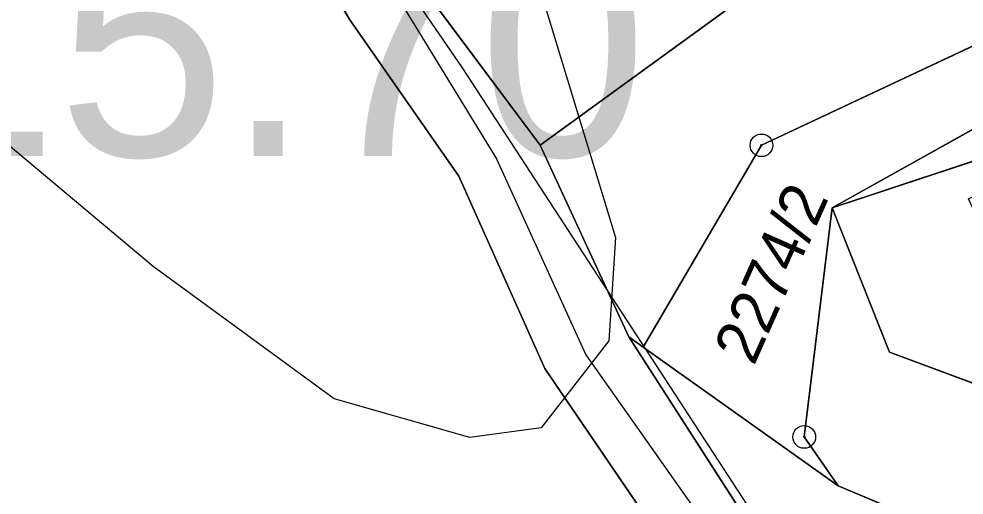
# Model space of a CAD drawing. Extents: x -706130 to -698555, y -971544 to -967260.
# Drawn here: x -703533.1 to -703491.39, y -970502.76 to -970481.71 of the extents above; entities that cross this region are included whole.
import ezdxf

# ---------------------------------------------------------------- set-up
doc = ezdxf.new("R2010")
doc.units = 0
for name, color, linetype in [('Docházková izochrona - VLAK N', 7, 'Continuous'), ('Hranice intravilán', 7, 'Continuous'), ('KN_Budovy', 7, 'Continuous'), ('KN_Hranice_parcel', 7, 'Continuous'), ('KN_Parcelni cisla', 7, 'Continuous'), ('KN_Polygon parcely', 7, 'Continuous'), ('KN_POZEMKY_13_ZASTAVENA PLOCHA', 7, 'Continuous'), ('KN_POZEMKY_14_OSTATNI PLOCHA', 7, 'Continuous'), ('KN_POZEMKY_5_ZAHRADA', 7, 'Continuous'), ('KN_POZEMKY_7_TTP', 7, 'Continuous'), ('KN_VYUZITI_17_ostatni plocha_ostatni komunikace', 7, 'Continuous'), ('KN_VYUZITI_26_ostatni plocha_jina plocha', 7, 'Continuous'), ('KN_Značky bodu BP', 7, 'Continuous'), ('Komunikace mistni obsluzne - osy S', 7, 'Continuous'), ('Plochy N_P ŠRAFY', 7, 'Continuous'), ('Plochy smíšené obytné venkovské N', 7, 'Continuous'), ('Plochy smíšené obytné venkovské S', 7, 'Continuous'), ('Plochy verejnych prostranstvi - komunikace ostatni S', 7, 'Continuous'), ('Plochy zmen_ zastavitelne plochy', 7, 'Continuous'), ('Plochy zmen_ zastavitelne plochy_ZAKL', 7, 'Continuous'), ('Regulační bloky zastavitelné N', 7, 'Continuous'), ('Regulační bloky zastavěné S', 7, 'Continuous'), ('Regulační kódy zastavitelne a přestavby N', 7, 'Continuous'), ('Trasy turistické N', 7, 'Continuous'), ('Vodovodní řady - rozváděcí S', 7, 'Continuous'), ('VÝŠKOPIS_vrstevnice hlavní', 7, 'Continuous'), ('Zastavene uzemi N', 7, 'Continuous'), ('Zastavene uzemi plochy N', 7, 'Continuous'), ('Zábory hodnocené - plochy', 7, 'Continuous')]:
    doc.layers.add(name, color=color, linetype=linetype)

msp = doc.modelspace()

# ---------------------------------------------------------------- linework, layer by layer
at = {"layer": 'Docházková izochrona - VLAK N'}
msp.add_circle((-704165.451, -969778.767), 800, dxfattribs=at)
at = {"layer": 'Hranice intravilán'}
msp.add_lwpolyline([(-703671.68, -970421.04), (-703635.34, -970415.7), (-703598.92, -970415.38), (-703584.57, -970401.94), (-703581.752, -970399.103), (-703575.44, -970405.35), (-703572.42, -970408.81), (-703561.53, -970421.29), (-703561.53, -970421.29), (-703545.45, -970434.87), (-703539.12, -970446.53), (-703530.1, -970456.69), (-703525.04, -970463.09), (-703515.47, -970480.09), (-703510.1, -970487.3), (-703506.19, -970495.76), (-703497.27, -970509.64), (-703493.77, -970514.19), (-703498.59, -970513.76), (-703513.76, -970513.44), (-703532.31, -970511.19), (-703515.55, -970543.43), (-703529.12, -970544), (-703506.01, -970582.94)], dxfattribs=at)
at = {"layer": 'KN_Budovy'}
msp.add_lwpolyline([(-703515.47, -970480.09), (-703510.1, -970487.3), (-703497.59, -970478.19), (-703502.87, -970470.9), (-703503.16, -970471.11)], close=True, dxfattribs=at)
at = {"layer": 'KN_Hranice_parcel'}
for p, q in [((-703478.98, -970479.85), (-703497.21, -970490.07)), ((-703510.1, -970487.3), (-703515.47, -970480.09)), ((-703486.25, -970486.43), (-703497.21, -970490.07)), ((-703506.19, -970495.76), (-703510.1, -970487.3)), ((-703505.55, -970496.22), (-703506.19, -970495.76)), ((-703506.19, -970495.76), (-703497.27, -970509.64)), ((-703496.94, -970502.35), (-703505.55, -970496.22))]:
    msp.add_line(p, q, dxfattribs=at)
for points in [[(-703501.72, -970509.16), (-703509.89, -970497.16), (-703513.69, -970488.66), (-703518.5, -970481.76), (-703528.15, -970465.22), (-703542.22, -970449.4), (-703548.45, -970436.56), (-703556.14, -970431.12)], [(-703502.87, -970470.9), (-703497.59, -970478.19), (-703510.1, -970487.3)], [(-703505.55, -970496.22), (-703500.33, -970487.3), (-703481.22, -970478.3)], [(-703497.21, -970490.07), (-703498.44, -970500.19), (-703496.94, -970502.35)], [(-703497.21, -970490.07), (-703494.68, -970496.44), (-703485.86, -970499.73), (-703472.18, -970500.18)], [(-703477.81, -970512.87), (-703491.58, -970504.61), (-703496.94, -970502.35)]]:
    msp.add_lwpolyline(points, dxfattribs=at)
at = {"layer": 'KN_Polygon parcely'}
for points in [[(-703416.95, -970645.24), (-703428.02, -970606.74), (-703428.84, -970604.59), (-703432.78, -970597.04), (-703442.73, -970579.48), (-703443.67, -970577.78), (-703453.97, -970560.23), (-703462.43, -970547.72), (-703470.1, -970537.81), (-703493.77, -970514.19), (-703497.27, -970509.64), (-703506.19, -970495.76), (-703510.1, -970487.3), (-703515.47, -970480.09), (-703525.04, -970463.09), (-703530.1, -970456.69), (-703539.12, -970446.53), (-703545.12, -970435.39), (-703545.45, -970434.87), (-703561.53, -970421.29), (-703572.42, -970408.81), (-703575.44, -970405.35), (-703593.78, -970387.2)], [(-703596.35, -970390.14), (-703584.57, -970401.94), (-703581.81, -970404.7), (-703561.99, -970426.7), (-703559.69, -970428.44), (-703556.14, -970431.12), (-703548.45, -970436.56), (-703542.22, -970449.4), (-703528.15, -970465.22), (-703518.5, -970481.76), (-703513.69, -970488.66), (-703509.89, -970497.16), (-703501.72, -970509.16), (-703498.59, -970513.76), (-703495.19, -970518.75), (-703473.58, -970540.46), (-703466.01, -970550.3), (-703457.52, -970562.14), (-703435.9, -970600.45), (-703433.43, -970606.34), (-703419.9, -970645.98)]]:
    msp.add_lwpolyline(points, dxfattribs=at)
for points in [[(-703563.5, -970439.38), (-703571.35, -970445.49), (-703589.39, -970444.8), (-703601.59, -970446.31), (-703562.08, -970505.76), (-703545.23, -970505.86), (-703515.39, -970509.14), (-703501.72, -970509.16), (-703509.89, -970497.16), (-703513.69, -970488.66), (-703518.5, -970481.76), (-703528.15, -970465.22), (-703542.22, -970449.4), (-703548.45, -970436.56), (-703556.14, -970431.12)], [(-703510.1, -970487.3), (-703506.19, -970495.76), (-703505.55, -970496.22), (-703500.33, -970487.3), (-703481.22, -970478.3), (-703489.16, -970472.79), (-703494.79, -970465.01), (-703502.87, -970470.9), (-703497.59, -970478.19)], [(-703503.16, -970471.11), (-703515.47, -970480.09), (-703510.1, -970487.3), (-703497.59, -970478.19), (-703502.87, -970470.9)], [(-703496.94, -970502.35), (-703498.44, -970500.19), (-703497.21, -970490.07), (-703478.98, -970479.85), (-703481.22, -970478.3), (-703500.33, -970487.3), (-703505.55, -970496.22)], [(-703478.98, -970479.85), (-703497.21, -970490.07), (-703486.25, -970486.43), (-703479.9, -970483.47), (-703479.56, -970484.21), (-703477.73, -970483.6)], [(-703485.86, -970499.73), (-703472.18, -970500.18), (-703477.73, -970483.6), (-703479.56, -970484.21), (-703477.01, -970489.68), (-703476.51, -970493.02), (-703474.54, -970497.23), (-703478.39, -970499.03), (-703481.69, -970491.94), (-703488.66, -970495.11), (-703491.19, -970489.67), (-703485.89, -970487.2), (-703486.25, -970486.43), (-703497.21, -970490.07), (-703494.68, -970496.44)], [(-703467.36, -970514.61), (-703472.18, -970500.18), (-703485.86, -970499.73), (-703494.68, -970496.44), (-703497.21, -970490.07), (-703498.44, -970500.19), (-703496.94, -970502.35), (-703491.58, -970504.61), (-703477.81, -970512.87)], [(-703506.19, -970495.76), (-703497.27, -970509.64), (-703486.67, -970511.37), (-703477.81, -970512.87), (-703491.58, -970504.61), (-703496.94, -970502.35), (-703505.55, -970496.22)]]:
    msp.add_lwpolyline(points, close=True, dxfattribs=at)
at = {"layer": 'KN_POZEMKY_13_ZASTAVENA PLOCHA'}
for p, q in [((-703497.59, -970478.19), (-703510.1, -970487.3)), ((-703510.1, -970487.3), (-703515.47, -970480.09))]:
    msp.add_line(p, q, dxfattribs=at)
at = {"layer": 'KN_POZEMKY_14_OSTATNI PLOCHA'}
for p, q in [((-703518.5, -970481.76), (-703528.15, -970465.22)), ((-703510.1, -970487.3), (-703497.59, -970478.19)), ((-703481.22, -970478.3), (-703500.33, -970487.3)), ((-703500.33, -970487.3), (-703481.22, -970478.3)), ((-703478.98, -970479.85), (-703497.21, -970490.07)), ((-703515.47, -970480.09), (-703510.1, -970487.3)), ((-703513.69, -970488.66), (-703518.5, -970481.76)), ((-703506.19, -970495.76), (-703510.1, -970487.3)), ((-703510.1, -970487.3), (-703506.19, -970495.76)), ((-703500.33, -970487.3), (-703505.55, -970496.22)), ((-703505.55, -970496.22), (-703500.33, -970487.3)), ((-703509.89, -970497.16), (-703513.69, -970488.66)), ((-703497.21, -970490.07), (-703498.44, -970500.19)), ((-703505.55, -970496.22), (-703506.19, -970495.76)), ((-703506.19, -970495.76), (-703497.27, -970509.64)), ((-703496.94, -970502.35), (-703505.55, -970496.22)), ((-703501.72, -970509.16), (-703509.89, -970497.16)), ((-703498.44, -970500.19), (-703496.94, -970502.35))]:
    msp.add_line(p, q, dxfattribs=at)
at = {"layer": 'KN_POZEMKY_5_ZAHRADA'}
for p, q in [((-703528.15, -970465.22), (-703518.5, -970481.76)), ((-703518.5, -970481.76), (-703513.69, -970488.66)), ((-703513.69, -970488.66), (-703509.89, -970497.16)), ((-703498.44, -970500.19), (-703497.21, -970490.07)), ((-703497.21, -970490.07), (-703494.68, -970496.44)), ((-703494.68, -970496.44), (-703485.86, -970499.73)), ((-703509.89, -970497.16), (-703501.72, -970509.16)), ((-703496.94, -970502.35), (-703498.44, -970500.19)), ((-703491.58, -970504.61), (-703496.94, -970502.35))]:
    msp.add_line(p, q, dxfattribs=at)
at = {"layer": 'KN_POZEMKY_7_TTP'}
for p, q in [((-703497.21, -970490.07), (-703478.98, -970479.85)), ((-703497.21, -970490.07), (-703486.25, -970486.43)), ((-703486.25, -970486.43), (-703497.21, -970490.07)), ((-703494.68, -970496.44), (-703497.21, -970490.07)), ((-703497.27, -970509.64), (-703506.19, -970495.76)), ((-703506.19, -970495.76), (-703505.55, -970496.22)), ((-703505.55, -970496.22), (-703496.94, -970502.35)), ((-703485.86, -970499.73), (-703494.68, -970496.44)), ((-703496.94, -970502.35), (-703491.58, -970504.61))]:
    msp.add_line(p, q, dxfattribs=at)
at = {"layer": 'KN_VYUZITI_17_ostatni plocha_ostatni komunikace'}
for p, q in [((-703518.5, -970481.76), (-703528.15, -970465.22)), ((-703515.47, -970480.09), (-703510.1, -970487.3)), ((-703513.69, -970488.66), (-703518.5, -970481.76)), ((-703510.1, -970487.3), (-703506.19, -970495.76)), ((-703509.89, -970497.16), (-703513.69, -970488.66)), ((-703506.19, -970495.76), (-703497.27, -970509.64)), ((-703501.72, -970509.16), (-703509.89, -970497.16))]:
    msp.add_line(p, q, dxfattribs=at)
at = {"layer": 'KN_VYUZITI_26_ostatni plocha_jina plocha'}
for p, q in [((-703510.1, -970487.3), (-703497.59, -970478.19)), ((-703481.22, -970478.3), (-703500.33, -970487.3)), ((-703500.33, -970487.3), (-703481.22, -970478.3)), ((-703478.98, -970479.85), (-703497.21, -970490.07)), ((-703506.19, -970495.76), (-703510.1, -970487.3)), ((-703500.33, -970487.3), (-703505.55, -970496.22)), ((-703505.55, -970496.22), (-703500.33, -970487.3)), ((-703497.21, -970490.07), (-703498.44, -970500.19)), ((-703505.55, -970496.22), (-703506.19, -970495.76)), ((-703496.94, -970502.35), (-703505.55, -970496.22)), ((-703498.44, -970500.19), (-703496.94, -970502.35))]:
    msp.add_line(p, q, dxfattribs=at)
at = {"layer": 'KN_Značky bodu BP'}
for centre, radius in [((-703500.33, -970487.3), 0.5), ((-703500.33, -970487.3), 0.0303), ((-703498.44, -970500.19), 0.5), ((-703498.44, -970500.19), 0.0303)]:
    msp.add_circle(centre, radius, dxfattribs=at)
at = {"layer": 'Komunikace mistni obsluzne - osy S'}
msp.add_lwpolyline([(-703799.428, -970313.344), (-703772.67, -970319.119), (-703743.027, -970323.757), (-703708.137, -970333.12), (-703680.068, -970339.508), (-703649.725, -970350.621), (-703637.833, -970358.584), (-703617.917, -970371.863), (-703601.041, -970383.676), (-703594.395, -970389.101), (-703577.781, -970405.465), (-703560.38, -970424.891), (-703546.214, -970436.092), (-703539.83, -970448.867), (-703526.801, -970463.743), (-703512.023, -970487.895), (-703508.088, -970496.558), (-703493.66, -970517.034), (-703472.761, -970538.298), (-703457.371, -970558.511), (-703445.042, -970579.512), (-703433.936, -970599.551), (-703430.788, -970606.026), (-703418.218, -970645.464)], dxfattribs=at)
at = {"layer": 'Plochy N_P ŠRAFY'}
for p, q in [((-703497.21, -970490.07), (-703498.44, -970500.19)), ((-703505.55, -970496.22), (-703506.19, -970495.76)), ((-703506.19, -970495.76), (-703497.27, -970509.64)), ((-703496.94, -970502.35), (-703505.55, -970496.22)), ((-703498.44, -970500.19), (-703496.94, -970502.35))]:
    msp.add_line(p, q, dxfattribs=at)
for points in [[(-703518.5, -970481.76), (-703528.15, -970465.22), (-703542.22, -970449.4)], [(-703501.72, -970509.16), (-703509.89, -970497.16), (-703513.69, -970488.66), (-703518.5, -970481.76)], [(-703485.86, -970499.73), (-703494.68, -970496.44), (-703497.21, -970490.07)]]:
    msp.add_lwpolyline(points, dxfattribs=at)
at = {"layer": 'Plochy smíšené obytné venkovské N'}
for p, q in [((-703497.21, -970490.07), (-703498.44, -970500.19)), ((-703505.55, -970496.22), (-703506.19, -970495.76)), ((-703506.19, -970495.76), (-703497.27, -970509.64)), ((-703496.94, -970502.35), (-703505.55, -970496.22)), ((-703498.44, -970500.19), (-703496.94, -970502.35))]:
    msp.add_line(p, q, dxfattribs=at)
for points in [[(-703518.5, -970481.76), (-703528.15, -970465.22), (-703542.22, -970449.4)], [(-703501.72, -970509.16), (-703509.89, -970497.16), (-703513.69, -970488.66), (-703518.5, -970481.76)], [(-703485.86, -970499.73), (-703494.68, -970496.44), (-703497.21, -970490.07)]]:
    msp.add_lwpolyline(points, dxfattribs=at)
at = {"layer": 'Plochy smíšené obytné venkovské S'}
for p, q in [((-703515.47, -970480.09), (-703510.1, -970487.3)), ((-703510.1, -970487.3), (-703506.19, -970495.76)), ((-703506.19, -970495.76), (-703505.55, -970496.22)), ((-703505.55, -970496.22), (-703496.94, -970502.35))]:
    msp.add_line(p, q, dxfattribs=at)
for points in [[(-703496.94, -970502.35), (-703498.44, -970500.19), (-703497.21, -970490.07)], [(-703497.21, -970490.07), (-703494.68, -970496.44), (-703485.86, -970499.73), (-703472.18, -970500.18)]]:
    msp.add_lwpolyline(points, dxfattribs=at)
at = {"layer": 'Plochy verejnych prostranstvi - komunikace ostatni S'}
for points in [[(-703636.11, -970363.08), (-703623.01, -970370.91), (-703622.48, -970371.21), (-703611.55, -970379.16), (-703596.35, -970390.14), (-703584.57, -970401.94), (-703581.81, -970404.7), (-703561.99, -970426.7), (-703559.69, -970428.44), (-703556.14, -970431.12), (-703548.45, -970436.56), (-703542.22, -970449.4), (-703528.15, -970465.22), (-703518.5, -970481.76), (-703513.69, -970488.66), (-703509.89, -970497.16), (-703501.72, -970509.16), (-703498.59, -970513.76), (-703495.19, -970518.75), (-703473.58, -970540.46), (-703466.01, -970550.3), (-703457.52, -970562.14), (-703435.9, -970600.45)], [(-703416.95, -970645.24), (-703428.02, -970606.74), (-703428.84, -970604.59), (-703432.78, -970597.04), (-703442.73, -970579.48), (-703443.67, -970577.78), (-703453.97, -970560.23), (-703462.43, -970547.72), (-703470.1, -970537.81), (-703493.77, -970514.19), (-703497.27, -970509.64), (-703506.19, -970495.76), (-703510.1, -970487.3), (-703515.47, -970480.09), (-703525.04, -970463.09), (-703530.1, -970456.69), (-703539.12, -970446.53), (-703545.12, -970435.39), (-703545.45, -970434.87), (-703561.53, -970421.29), (-703572.42, -970408.81), (-703575.44, -970405.35), (-703593.78, -970387.2)]]:
    msp.add_lwpolyline(points, dxfattribs=at)
at = {"layer": 'Plochy zmen_ zastavitelne plochy'}
msp.add_lwpolyline([(-703542.22, -970449.4), (-703548.45, -970436.56), (-703556.14, -970431.12), (-703563.5, -970439.38), (-703571.35, -970445.49), (-703589.39, -970444.8), (-703601.59, -970446.31), (-703562.08, -970505.76), (-703545.23, -970505.86), (-703515.39, -970509.14), (-703501.72, -970509.16), (-703509.89, -970497.16), (-703513.69, -970488.66), (-703518.5, -970481.76), (-703528.15, -970465.22)], close=True, dxfattribs=at)
msp.add_lwpolyline([(-703539.12, -970446.53), (-703530.1, -970456.69), (-703515.65, -970445.75), (-703510.95, -970451.95), (-703506.85, -970457.07), (-703499.66, -970466.07), (-703494.79, -970465.01), (-703489.16, -970472.79), (-703481.22, -970478.3), (-703478.98, -970479.85), (-703477.73, -970483.6), (-703472.18, -970500.18), (-703485.86, -970499.73), (-703494.68, -970496.44), (-703497.21, -970490.07), (-703498.44, -970500.19), (-703496.94, -970502.35), (-703505.55, -970496.22), (-703506.19, -970495.76), (-703497.27, -970509.64)], dxfattribs=at)
at = {"layer": 'Plochy zmen_ zastavitelne plochy_ZAKL'}
msp.add_lwpolyline([(-703542.22, -970449.4), (-703548.45, -970436.56), (-703556.14, -970431.12), (-703563.5, -970439.38), (-703571.35, -970445.49), (-703589.39, -970444.8), (-703601.59, -970446.31), (-703562.08, -970505.76), (-703545.23, -970505.86), (-703515.39, -970509.14), (-703501.72, -970509.16), (-703509.89, -970497.16), (-703513.69, -970488.66), (-703518.5, -970481.76), (-703528.15, -970465.22)], close=True, dxfattribs=at)
msp.add_lwpolyline([(-703539.12, -970446.53), (-703530.1, -970456.69), (-703515.65, -970445.75), (-703510.95, -970451.95), (-703506.85, -970457.07), (-703499.66, -970466.07), (-703494.79, -970465.01), (-703489.16, -970472.79), (-703481.22, -970478.3), (-703478.98, -970479.85), (-703477.73, -970483.6), (-703472.18, -970500.18), (-703485.86, -970499.73), (-703494.68, -970496.44), (-703497.21, -970490.07), (-703498.44, -970500.19), (-703496.94, -970502.35), (-703505.55, -970496.22), (-703506.19, -970495.76), (-703497.27, -970509.64)], dxfattribs=at)
at = {"layer": 'Regulační bloky zastavitelné N'}
msp.add_lwpolyline([(-703542.22, -970449.4), (-703548.45, -970436.56), (-703556.14, -970431.12), (-703563.5, -970439.38), (-703571.35, -970445.49), (-703589.39, -970444.8), (-703601.59, -970446.31), (-703562.08, -970505.76), (-703545.23, -970505.86), (-703515.39, -970509.14), (-703501.72, -970509.16), (-703509.89, -970497.16), (-703513.69, -970488.66), (-703518.5, -970481.76), (-703528.15, -970465.22)], close=True, dxfattribs=at)
msp.add_lwpolyline([(-703539.12, -970446.53), (-703530.1, -970456.69), (-703515.65, -970445.75), (-703510.95, -970451.95), (-703506.85, -970457.07), (-703499.66, -970466.07), (-703494.79, -970465.01), (-703489.16, -970472.79), (-703481.22, -970478.3), (-703478.98, -970479.85), (-703477.73, -970483.6), (-703472.18, -970500.18), (-703485.86, -970499.73), (-703494.68, -970496.44), (-703497.21, -970490.07), (-703498.44, -970500.19), (-703496.94, -970502.35), (-703505.55, -970496.22), (-703506.19, -970495.76), (-703497.27, -970509.64)], dxfattribs=at)
at = {"layer": 'Regulační bloky zastavěné S'}
for p, q in [((-703515.47, -970480.09), (-703510.1, -970487.3)), ((-703510.1, -970487.3), (-703506.19, -970495.76)), ((-703506.19, -970495.76), (-703505.55, -970496.22)), ((-703505.55, -970496.22), (-703496.94, -970502.35))]:
    msp.add_line(p, q, dxfattribs=at)
for points in [[(-703636.11, -970363.08), (-703623.01, -970370.91), (-703622.48, -970371.21), (-703611.55, -970379.16), (-703596.35, -970390.14), (-703584.57, -970401.94), (-703581.81, -970404.7), (-703561.99, -970426.7), (-703559.69, -970428.44), (-703556.14, -970431.12), (-703548.45, -970436.56), (-703542.22, -970449.4), (-703528.15, -970465.22), (-703518.5, -970481.76), (-703513.69, -970488.66), (-703509.89, -970497.16), (-703501.72, -970509.16), (-703498.59, -970513.76), (-703495.19, -970518.75), (-703473.58, -970540.46), (-703466.01, -970550.3), (-703457.52, -970562.14), (-703435.9, -970600.45)], [(-703432.78, -970597.04), (-703442.73, -970579.48), (-703443.67, -970577.78), (-703453.97, -970560.23), (-703462.43, -970547.72), (-703470.1, -970537.81), (-703493.77, -970514.19), (-703497.27, -970509.64), (-703506.19, -970495.76), (-703510.1, -970487.3), (-703515.47, -970480.09), (-703525.04, -970463.09), (-703530.1, -970456.69), (-703539.12, -970446.53), (-703545.12, -970435.39), (-703545.45, -970434.87), (-703561.53, -970421.29), (-703572.42, -970408.81), (-703575.44, -970405.35), (-703593.78, -970387.2)], [(-703496.94, -970502.35), (-703498.44, -970500.19), (-703497.21, -970490.07)], [(-703497.21, -970490.07), (-703494.68, -970496.44), (-703485.86, -970499.73), (-703472.18, -970500.18)]]:
    msp.add_lwpolyline(points, dxfattribs=at)
at = {"layer": 'Trasy turistické N'}
msp.add_lwpolyline([(-703639.36, -970354.95), (-703605.17, -970378.02), (-703599.73, -970382.19), (-703593.78, -970387.2), (-703575.44, -970405.35), (-703561.53, -970421.29), (-703545.45, -970434.87), (-703539.12, -970446.53), (-703530.1, -970456.69), (-703525.04, -970463.09), (-703515.47, -970480.09), (-703510.1, -970487.3), (-703506.19, -970495.76), (-703497.27, -970509.64), (-703493.77, -970514.19), (-703470.1, -970537.81), (-703462.43, -970547.72), (-703453.97, -970560.23), (-703443.67, -970577.78), (-703432.78, -970597.04), (-703428.84, -970604.59), (-703428.02, -970606.74), (-703416.95, -970645.24)], dxfattribs=at)
at = {"layer": 'Vodovodní řady - rozváděcí S'}
msp.add_lwpolyline([(-703414.392, -970657.693), (-703429.867, -970607.822), (-703442.266, -970580.55), (-703453.418, -970563.041), (-703463.4, -970548.877), (-703475.5, -970533.543), (-703488.102, -970519.658), (-703499.868, -970504.849), (-703513.523, -970483.871), (-703531.459, -970457.7), (-703535.385, -970452.279), (-703550.662, -970437.263), (-703601.286, -970390.979), (-703638.654, -970361.134), (-703658.242, -970351.978), (-703680.412, -970345.708), (-703705.115, -970338.641), (-703778.014, -970321.904)], dxfattribs=at)
at = {"layer": 'VÝŠKOPIS_vrstevnice hlavní'}
msp.add_lwpolyline([(-703650.73, -970331.726), (-703611.924, -970355.553), (-703596.23, -970366.966), (-703580.251, -970379.949), (-703563.416, -970396.356), (-703543.442, -970420.611), (-703533.597, -970434.307), (-703519.758, -970457.134), (-703511.626, -970475.396), (-703506.776, -970491.375), (-703507.061, -970495.941), (-703510.057, -970499.793), (-703513.196, -970500.22), (-703519.188, -970498.508), (-703527.177, -970492.659), (-703553.144, -970470.831), (-703581.107, -970451.57), (-703593.091, -970444.864), (-703601.081, -970441.155), (-703621.055, -970434.021), (-703633.61, -970431.739), (-703649.018, -970431.739)], dxfattribs=at)
at = {"layer": 'Zastavene uzemi N'}
msp.add_lwpolyline([(-703671.68, -970421.04), (-703635.34, -970415.7), (-703634.18, -970419.42), (-703597.37, -970419.27), (-703581.81, -970404.7), (-703561.99, -970426.7), (-703559.69, -970428.44), (-703556.14, -970431.12), (-703548.45, -970436.56), (-703542.22, -970449.4), (-703528.15, -970465.22), (-703518.5, -970481.76), (-703513.69, -970488.66), (-703509.89, -970497.16), (-703501.72, -970509.16), (-703498.59, -970513.76), (-703513.76, -970513.44), (-703532.31, -970511.19), (-703537.56, -970510.55), (-703529.12, -970544), (-703506.01, -970582.94), (-703496.74, -970590.39), (-703433.43, -970606.34), (-703419.9, -970645.98)], dxfattribs=at)
at = {"layer": 'Zastavene uzemi plochy N'}
msp.add_lwpolyline([(-703671.68, -970421.04), (-703635.34, -970415.7), (-703634.18, -970419.42), (-703597.37, -970419.27), (-703581.81, -970404.7), (-703561.99, -970426.7), (-703559.69, -970428.44), (-703556.14, -970431.12), (-703548.45, -970436.56), (-703542.22, -970449.4), (-703528.15, -970465.22), (-703518.5, -970481.76), (-703513.69, -970488.66), (-703509.89, -970497.16), (-703501.72, -970509.16), (-703498.59, -970513.76), (-703513.76, -970513.44), (-703532.31, -970511.19), (-703537.56, -970510.55), (-703529.12, -970544), (-703506.01, -970582.94), (-703496.74, -970590.39), (-703433.43, -970606.34), (-703419.9, -970645.98)], dxfattribs=at)
at = {"layer": 'Zábory hodnocené - plochy'}
msp.add_lwpolyline([(-703542.22, -970449.4), (-703548.45, -970436.56), (-703556.14, -970431.12), (-703563.5, -970439.38), (-703571.35, -970445.49), (-703589.39, -970444.8), (-703601.59, -970446.31), (-703562.08, -970505.76), (-703545.23, -970505.86), (-703515.39, -970509.14), (-703501.72, -970509.16), (-703509.89, -970497.16), (-703513.69, -970488.66), (-703518.5, -970481.76), (-703528.15, -970465.22)], close=True, dxfattribs=at)
msp.add_lwpolyline([(-703539.12, -970446.53), (-703530.1, -970456.69), (-703515.65, -970445.75), (-703510.95, -970451.95), (-703506.85, -970457.07), (-703499.66, -970466.07), (-703494.79, -970465.01), (-703489.16, -970472.79), (-703481.22, -970478.3), (-703478.98, -970479.85), (-703477.73, -970483.6), (-703472.18, -970500.18), (-703485.86, -970499.73), (-703494.68, -970496.44), (-703497.21, -970490.07), (-703498.44, -970500.19), (-703496.94, -970502.35), (-703505.55, -970496.22), (-703506.19, -970495.76), (-703497.27, -970509.64)], dxfattribs=at)

# ---------------------------------------------------------------- texts
at = {"layer": 'KN_Parcelni cisla'}
msp.add_text('2274/2', height=2, rotation=66, dxfattribs=at).set_placement((-703500.665, -970497.088))
at = {"layer": 'Regulační kódy zastavitelne a přestavby N'}
msp.add_text('SV.1.15.70', height=10, dxfattribs=at).set_placement((-703571.54, -970487.778))

doc.saveas('drawing.dxf')
